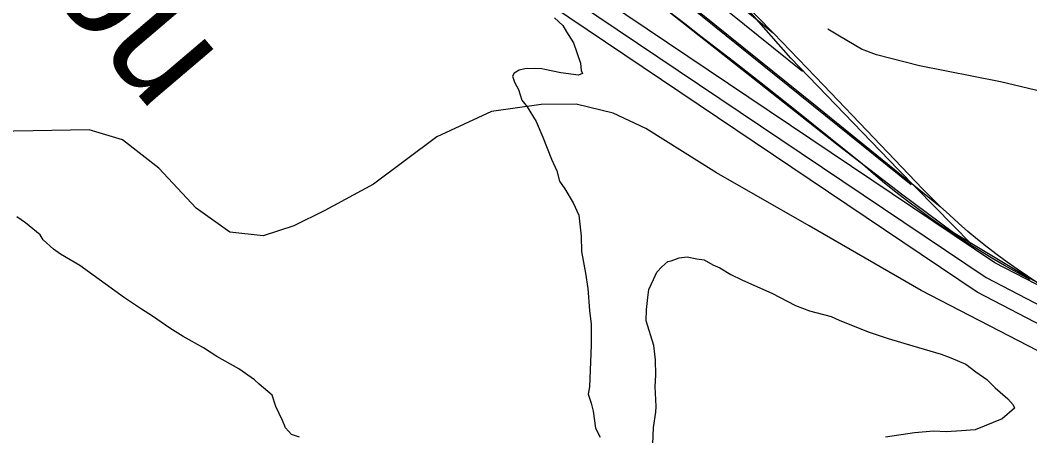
# Model space of a CAD drawing. Extents: x 3297753 to 3335611, y 652252 to 677623.
# Drawn here: x 3308003 to 3308890, y 665757 to 666121 of the extents above; entities that cross this region are included whole.
import ezdxf

# ---------------------------------------------------------------- set-up
doc = ezdxf.new("R2010")
doc.units = 0
for name, color, linetype in [('V-RAIL-TRAK', 7, 'Continuous'), ('V-RIVR-IDEN', 7, 'Continuous'), ('V-ROAD-CNTR', 7, 'Continuous'), ('V-SITE-VEGE', 7, 'Continuous'), ('V-TOPO-SHOR', 7, 'Continuous')]:
    doc.layers.add(name, color=color, linetype=linetype)

msp = doc.modelspace()

# ---------------------------------------------------------------- linework, layer by layer
at = {"layer": 'V-RAIL-TRAK'}
for points in [[(3308665.073, 666109.984), (3308622.876, 666153.803), (3308612.759, 666164.389), (3308602.474, 666174.809), (3308592.025, 666185.066), (3308581.412, 666195.154), (3308570.637, 666205.0700000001), (3308559.707, 666214.8150000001), (3308548.623, 666224.381), (3308537.3880000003, 666233.769), (3308526.003, 666242.9770000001), (3308514.473, 666252), (3308405.714, 666340.658), (3308295.982, 666427.295), (3308185.687, 666517.935), (3308074.419, 666606.554), (3307959.045, 666701.131), (3307847.284, 666789.242), (3307682.131, 666922.698), (3307554.106, 667024.107), (3307483.981, 667080.74), (3307383.866, 667162.003), (3307243.6380000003, 667273.762), (3307192.069, 667316.274)], [(3308102.538, 666526.834), (3308180.09, 666465.513), (3308274.845, 666390.003), (3308362.262, 666321.606), (3308444.237, 666254.571), (3308550.352, 666168.755), (3308613.6520000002, 666117.6950000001), (3308703.659, 666045.363), (3308766.961, 665994.303), (3308811.771, 665957.926)], [(3308527.435, 666223.871), (3308599.545, 666163.912), (3308665.073, 666109.984)], [(3308890.596, 665893.7440000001), (3308879.341, 665899.8200000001), (3308868.183, 665906.081), (3308857.132, 665912.524), (3308846.188, 665919.147), (3308835.356, 665925.951), (3308824.634, 665932.93), (3308814.0300000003, 665940.088), (3308803.546, 665947.416), (3308793.183, 665954.917), (3308782.9450000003, 665962.587), (3308772.8340000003, 665970.425), (3308762.8540000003, 665978.426), (3308753.008, 665986.5920000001), (3308743.296, 665994.919), (3308715.177, 666017.707), (3308686.933, 666040.3420000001), (3308658.566, 666062.816), (3308630.072, 666085.135), (3308601.458, 666107.297), (3308587.273, 666118.155), (3308572.718, 666129.299)], [(3308897.49, 665890.645), (3308888.35, 665896.613), (3308879.328, 665902.753), (3308870.428, 665909.069), (3308861.65, 665915.555), (3308852.999, 665922.209), (3308844.482, 665929.031), (3308836.095, 665936.014), (3308827.846, 665943.16), (3308819.738, 665950.465), (3308811.771, 665957.926), (3308803.952, 665965.536), (3308796.2800000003, 665973.3), (3308753.292, 666018.152), (3308709.066, 666064.297), (3308665.073, 666109.984)]]:
    msp.add_lwpolyline(points, dxfattribs=at)
at = {"layer": 'V-ROAD-CNTR'}
for points in [[(3308838.93528478, 665925.1911228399), (3308774.7744131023, 665990.2349927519), (3308680.5776014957, 666088.0837970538), (3308619.8257230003, 666157.35065852), (3308595.0017726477, 666180.6916118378), (3308532.509897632, 666236.02550117), (3307008.65394535, 667462.861047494), (3306988.682985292, 667479.8460135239), (3306968.8040250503, 667496.053981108), (3306935.442091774, 667515.41294239), (3306904.1391543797, 667530.239912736), (3306867.893226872, 667541.7728896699), (3306835.7672911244, 667548.7748756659), (3306791.21438023, 667557.7348577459), (3306747.791467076, 667563.841845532), (3306710.2815420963, 667566.798839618), (3306653.33965598, 667564.5668440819), (3306609.9297427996, 667558.1448569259), (3306575.8138110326, 667549.0918750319), (3306543.743875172, 667536.006901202), (3306481.660999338, 667508.543956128)], [(3306642.8826768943, 667563.0198471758), (3306706.2185502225, 667555.553862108), (3306747.193468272, 667549.8468735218), (3306784.6933932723, 667539.71289379), (3306832.2352981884, 667522.556928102), (3306861.7682391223, 667509.3649544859), (3306895.411171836, 667492.3289885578), (3306934.476093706, 667464.8470435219), (3306970.026022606, 667440.8230915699), (3307197.361567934, 667258.4984562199), (3307295.5513715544, 667177.015619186), (3308786.221390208, 665977.0730190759)], [(3308690.812581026, 666076.4148203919), (3306969.523023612, 667460.4380523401), (3306925.9961106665, 667488.6079959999), (3306847.817267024, 667529.8999134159), (3306809.8183430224, 667544.655883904), (3306753.001456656, 667563.108846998)], [(3309041.6248794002, 665780.540412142), (3309035.018892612, 665812.8873474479), (3309015.6659313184, 665832.540308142), (3308975.7910110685, 665854.5342641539), (3308922.0181186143, 665876.0952210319), (3308859.614243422, 665908.540156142), (3308355.995250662, 666247.14547893), (3308277.4854076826, 666305.2353627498), (3308208.4895456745, 666351.2382707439), (3307158.17364631, 667200.09857302), (3306915.1571323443, 667401.7831696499), (3306862.9002368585, 667438.189096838), (3306812.816337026, 667468.154036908), (3306761.4514397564, 667486.96299929), (3306716.5955294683, 667498.7829756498), (3306667.372627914, 667508.016957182), (3306617.342727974, 667499.265974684), (3306580.0948024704, 667475.9040214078)], [(3305984.698993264, 667056.3918604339), (3306298.344365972, 667260.4954522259), (3306534.531893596, 667429.6211139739), (3306622.8227170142, 667484.997003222), (3306667.2786281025, 667492.7729876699), (3306713.2975360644, 667484.140004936), (3306756.9514487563, 667472.637027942), (3306806.3293500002, 667454.555064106), (3306854.752253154, 667425.5841220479), (3306906.06415053, 667389.837193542), (3307148.669665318, 667188.49359623), (3308199.5955634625, 666339.1392949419), (3308268.8584249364, 666292.9583873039), (3308347.345267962, 666234.886503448), (3308851.94525876, 665895.6211819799), (3308915.752131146, 665862.447248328), (3308969.353023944, 665840.9542913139), (3309006.5099496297, 665820.4603323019), (3309021.211920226, 665805.5303621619), (3309029.33490398, 665765.7544417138)], [(3309011.160940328, 665779.780413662), (3309007.4049478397, 665798.1733768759), (3308997.3539679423, 665808.380356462), (3308962.9150368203, 665827.3743184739), (3308909.486143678, 665848.7992756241), (3308844.2762740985, 665882.702207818), (3308338.695285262, 666222.627527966), (3308260.2314421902, 666280.6814118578), (3308190.7015812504, 666327.04031914), (3307139.165684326, 667176.8886194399), (3306896.971168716, 667377.891217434), (3306846.60426945, 667412.9791472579), (3306799.8423629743, 667440.9560913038), (3306752.451457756, 667458.3110565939), (3306709.9995426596, 667469.4970342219), (3306667.18462829, 667477.529018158), (3306628.302706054, 667470.72803176), (3306542.890876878, 667417.1581388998), (3306306.80534905, 667248.105477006), (3305993.106976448, 667043.9668852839)], [(3309524.200914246, 665767.7754376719), (3309432.520097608, 665767.0754390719), (3309388.2681861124, 665764.5824440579), (3309330.9543007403, 665763.605446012), (3309288.512385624, 665766.157440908), (3309242.873476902, 665771.0364311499), (3309191.7205792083, 665780.573412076), (3309136.272690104, 665792.9903872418), (3309070.9988206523, 665812.3933484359), (3309025.921910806, 665830.0613130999), (3308949.263064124, 665863.7692456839), (3308889.4201838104, 665895.2241827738), (3308823.32031601, 665934.7891036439), (3308777.55040755, 665968.642035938), (3308722.043518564, 666011.5029502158), (3308445.95607074, 666229.607514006), (3306962.1470383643, 667429.171114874)]]:
    msp.add_lwpolyline(points, dxfattribs=at)
at = {"layer": 'V-SITE-VEGE'}
for points in [[(3308472.647, 666123.632), (3308480.132, 666116.957), (3308483.419, 666111.1680000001), (3308489.381, 666101.73), (3308495.683, 666083.802), (3308496.1210000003, 666077.427), (3308497.409, 666074.545), (3308493.825, 666073.286), (3308478.3710000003, 666075.3520000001), (3308464.356, 666078.066), (3308461.565, 666078.8910000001), (3308455.22, 666079.159), (3308446.727, 666078.813), (3308441.732, 666077.611), (3308437.382, 666074.969), (3308435.85, 666072.208), (3308437.757, 666067.185), (3308441.015, 666060.688), (3308444.153, 666051.37), (3308448.8510000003, 666045.5210000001), (3308456.775, 666032.469), (3308462.552, 666018.803), (3308470.208, 665999.404), (3308474.725, 665989.324), (3308477.1580000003, 665980.036), (3308481.826, 665973.483), (3308489.074, 665961.166), (3308494.267, 665950.348), (3308496.311, 665931.8960000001), (3308496.449, 665918.4670000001), (3308499.873, 665899.2490000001), (3308502.126, 665885.732), (3308503.434, 665866.6020000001), (3308505.042, 665854.525), (3308504.97, 665836.16), (3308503.418, 665799.493), (3308502.443, 665793.175), (3308504.935, 665785.3), (3308506.752, 665778.159)], [(3308248.6410000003, 665755.186), (3308241.677, 665757.599), (3308236.2770000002, 665763.481), (3308233.725, 665769.944), (3308227.882, 665782.203), (3308224.7770000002, 665792.224), (3308213.179, 665801.899), (3308209.098, 665805.606), (3308195.382, 665815.371), (3308176.053, 665826.078), (3308164.367, 665833.639), (3308146.423, 665843.582), (3308134.733, 665851.1410000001), (3308119.637, 665861.67), (3308110.001, 665867.73), (3308094.879, 665877.554), (3308055.8170000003, 665906.054), (3308038.579, 665915.969), (3308032.413, 665920.466), (3308023.574, 665928.613), (3308020.934, 665932.963), (3308007.953, 665943.404), (3308000.407, 665948.667)], [(3308559.207, 665749.091), (3308559.836, 665763.9010000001), (3308561.813, 665777.2390000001), (3308562.021, 665782.175), (3308561.36, 665799.863), (3308561.778, 665809.737), (3308561.6410000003, 665823.1630000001), (3308560.062, 665835.9450000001), (3308553.203, 665857.431), (3308553.6210000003, 665867.302), (3308554.774, 665877.849), (3308555.7770000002, 665884.872), (3308559.693, 665893.889), (3308562.781, 665900.115), (3308567.221, 665904.873), (3308572.3680000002, 665909.599), (3308575.217, 665910.185), (3308582.389, 665912.706), (3308589.499, 665913.818), (3308597.9020000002, 665912.051), (3308604.22, 665911.076), (3308611.796, 665906.515), (3308618.053, 665904.131), (3308627.686, 665898.071), (3308637.378, 665893.422), (3308651.2430000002, 665887.184), (3308663.725, 665881.71), (3308684.463, 665870.941), (3308696.9760000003, 665866.174), (3308715.839, 665861.135), (3308722.769, 665858.0160000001), (3308748.471, 665847.7440000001), (3308765.892, 665842.06), (3308787.512, 665835.492), (3308812.627, 665828.071), (3308820.971, 665824.892), (3308834.16, 665819.387), (3308843.058, 665812.653), (3308852.661, 665805.889), (3308860.1180000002, 665798.508), (3308871.0130000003, 665788.8640000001), (3308875.74, 665783.719), (3308877.0300000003, 665780.837), (3308866.035, 665771.4130000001), (3308842.3170000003, 665761.822), (3308830.271, 665760.921), (3308816.811, 665760.077), (3308806.235, 665760.525), (3308789.22, 665759.127), (3308763.627, 665755.2660000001)], [(3308506.752, 665778.159), (3308508.9450000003, 665763.231), (3308512.847, 665755.295)]]:
    msp.add_lwpolyline(points, dxfattribs=at)
at = {"layer": 'V-TOPO-SHOR'}
for points in [[(3309056.818, 666010.355), (3309032.0500000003, 666014.656), (3309012.7, 666019.403), (3308997.875, 666024.478), (3308945.028, 666045.529), (3308922.398, 666053.33), (3308895.3850000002, 666060.029), (3308864.611, 666067.447), (3308793.501, 666081.488), (3308755.836, 666091.13), (3308742.563, 666096.1), (3308723.242, 666107.446), (3308712.928, 666113.496)], [(3308897.338, 665831.052), (3308795.029, 665884.069), (3308696.501, 665940.9890000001), (3308615.052, 665987.407), (3308552.941, 666026.434), (3308524.285, 666039.834), (3308491.869, 666047.792), (3308461.119, 666047.319), (3308417.386, 666041.263), (3308369.288, 666018.995), (3308313.798, 665977.388), (3308271.093, 665954.432), (3308243.6210000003, 665940.938), (3308216.845, 665932.068), (3308187.573, 665935.464), (3308158.0330000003, 665956.537), (3308125.201, 665991.403), (3308093.294, 666016.284), (3308063.94, 666025.059), (3308014.7430000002, 666024.302), (3307963.237, 666023.509)]]:
    msp.add_lwpolyline(points, dxfattribs=at)

# ---------------------------------------------------------------- texts
at = {"layer": 'V-RIVR-IDEN'}
msp.add_text('Bayou', height=99.99980199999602, rotation=310.3713670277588, dxfattribs=at).set_placement((3307874.9551080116, 666328.2345799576))

doc.saveas('drawing.dxf')
